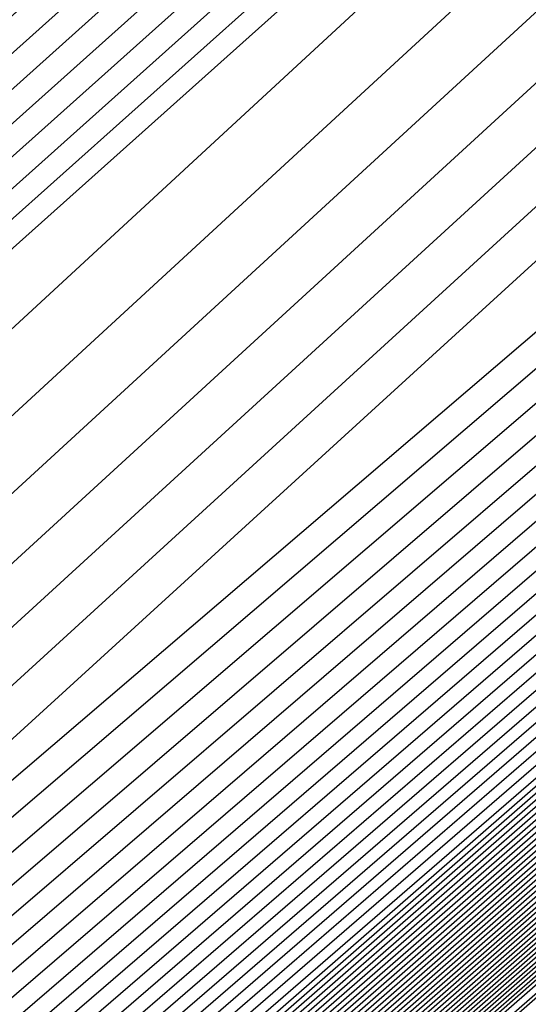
# Model space of a CAD drawing. Extents: x 3249832 to 3255657, y 13789405 to 13793316.
# Tile 886 of 1056: x 3253210.459 to 3253210.593, y 13791259.478 to 13791259.738. Entities that reach past the tile are written whole.
import ezdxf

# ---------------------------------------------------------------- set-up
doc = ezdxf.new("R2010")
doc.units = 0
doc.header["$LTSCALE"] = 100
doc.header["$MEASUREMENT"] = 0
for name, color, linetype in [('GRATIO_03231_CON', 1, 'CONTINUOUS'), ('GRATIO_0323_ICON', 1, 'CONTINUOUS'), ('TARGETS_EAST', 7, 'CONTINUOUS')]:
    doc.layers.add(name, color=color, linetype=linetype)

# ---------------------------------------------------------------- blocks, each defined once
blk = doc.blocks.new('Gratio_032316_contours')
at = {"layer": 'GRATIO_03231_CON', "color": 1, "linetype": 'Continuous', "flags": 128}
for points in [[(3253179.55027, 13791232.39503), (3253186.87441, 13791238.77001), (3253201.4775, 13791251.51898), (3253219.20823, 13791267.00714), (3253234.45763, 13791280.32933), (3253243.00028, 13791287.79153), (3253246.14511, 13791290.5444), (3253246.5846, 13791290.94974), (3253247.02187, 13791291.379), (3253250.20254, 13791294.24212), (3253258.88285, 13791301.95866), (3253274.44262, 13791315.73867), (3253292.7559, 13791331.95413), (3253308.32028, 13791345.76753)], [(3253180.16544, 13791232.93802), (3253187.28488, 13791239.13155), (3253201.72516, 13791251.73678), (3253219.33902, 13791267.12228), (3253234.51314, 13791280.37862), (3253243.01644, 13791287.80647), (3253246.14668, 13791290.54676), (3253246.58389, 13791290.95054), (3253247.01645, 13791291.37639), (3253250.16633, 13791294.21318), (3253258.7639, 13791301.85732), (3253274.17605, 13791315.50724), (3253292.31584, 13791331.56933), (3253307.73285, 13791345.25198)], [(3253180.78061, 13791233.481), (3253187.69534, 13791239.49309), (3253201.97282, 13791251.95458), (3253219.46981, 13791267.23741), (3253234.56866, 13791280.42791), (3253243.03259, 13791287.8214), (3253246.14825, 13791290.54912), (3253246.58317, 13791290.95133), (3253247.01103, 13791291.37378), (3253250.13013, 13791294.18424), (3253258.64495, 13791301.75599), (3253273.90947, 13791315.27582), (3253291.87577, 13791331.18453), (3253307.14542, 13791344.73643)], [(3253181.39578, 13791234.02399), (3253188.1058, 13791239.85463), (3253202.22048, 13791252.17237), (3253219.6006, 13791267.35254), (3253234.62418, 13791280.4772), (3253243.04874, 13791287.83633), (3253246.14982, 13791290.55149), (3253246.58246, 13791290.95213), (3253247.00561, 13791291.37117), (3253250.09393, 13791294.15529), (3253258.526, 13791301.65465), (3253273.6429, 13791315.0444), (3253291.4357, 13791330.79973), (3253306.55799, 13791344.22088)], [(3253182.62612, 13791235.10996), (3253188.92672, 13791240.5777), (3253202.71581, 13791252.60797), (3253219.86218, 13791267.58281), (3253234.73522, 13791280.57579), (3253243.08105, 13791287.8662), (3253246.15297, 13791290.55621), (3253246.58103, 13791290.95372), (3253246.99477, 13791291.36594), (3253250.02153, 13791294.09741), (3253258.2881, 13791301.45198), (3253273.10975, 13791314.58156), (3253290.55557, 13791330.03014), (3253305.38313, 13791343.18978)], [(3253183.24129, 13791235.65295), (3253189.33718, 13791240.93924), (3253202.96347, 13791252.82577), (3253219.99297, 13791267.69794), (3253234.79073, 13791280.62508), (3253243.0972, 13791287.88113), (3253246.15454, 13791290.55858), (3253246.58032, 13791290.95452), (3253246.98935, 13791291.36333), (3253249.98532, 13791294.06847), (3253258.16915, 13791301.35065), (3253272.84317, 13791314.35013), (3253290.11551, 13791329.64534), (3253304.7957, 13791342.67423)], [(3253189.74764, 13791241.30078), (3253203.21113, 13791253.04357), (3253220.12376, 13791267.81308), (3253234.84625, 13791280.67437), (3253243.11336, 13791287.89607), (3253246.15611, 13791290.56094), (3253246.57961, 13791290.95531), (3253246.98393, 13791291.36072), (3253249.94912, 13791294.03953), (3253258.05019, 13791301.24931), (3253272.5766, 13791314.11871), (3253289.67544, 13791329.26055), (3253304.20827, 13791342.15868)], [(3253190.1581, 13791241.66232), (3253203.45879, 13791253.26136), (3253220.25455, 13791267.92821), (3253234.90177, 13791280.72366), (3253243.12951, 13791287.911), (3253246.15768, 13791290.5633), (3253246.57889, 13791290.95611), (3253246.97851, 13791291.35811), (3253249.91292, 13791294.01058), (3253257.93124, 13791301.14798), (3253272.31002, 13791313.88729), (3253289.23538, 13791328.87575), (3253303.62084, 13791341.64313)], [(3253190.97902, 13791242.38539), (3253203.95411, 13791253.69696), (3253220.51613, 13791268.15847), (3253235.01281, 13791280.82224), (3253243.16182, 13791287.94087), (3253246.16082, 13791290.56803), (3253246.57747, 13791290.9577), (3253246.96767, 13791291.35288), (3253249.84051, 13791293.9527), (3253257.69334, 13791300.94531), (3253271.77687, 13791313.42445), (3253288.35525, 13791328.10615), (3253302.44598, 13791340.61203)], [(3253191.38948, 13791242.74693), (3253204.20177, 13791253.91476), (3253220.64692, 13791268.27361), (3253235.06832, 13791280.87154), (3253243.17797, 13791287.9558), (3253246.1624, 13791290.57039), (3253246.57675, 13791290.9585), (3253246.96225, 13791291.35027), (3253249.80431, 13791293.92376), (3253257.57439, 13791300.84397), (3253271.51029, 13791313.19303), (3253287.91518, 13791327.72135), (3253301.85855, 13791340.09648)], [(3253191.79994, 13791243.10847), (3253204.44943, 13791254.13256), (3253220.77772, 13791268.38874), (3253235.12384, 13791280.92083), (3253243.19412, 13791287.97073), (3253246.16397, 13791290.57276), (3253246.57604, 13791290.95929), (3253246.95683, 13791291.34766), (3253249.76811, 13791293.89481), (3253257.45544, 13791300.74264), (3253271.24372, 13791312.9616), (3253287.47511, 13791327.33655), (3253301.27112, 13791339.58093)], [(3253192.2104, 13791243.47001), (3253204.69709, 13791254.35035), (3253220.90851, 13791268.50387), (3253235.17936, 13791280.97012), (3253243.21028, 13791287.98567), (3253246.16554, 13791290.57512), (3253246.57533, 13791290.96009), (3253246.95142, 13791291.34505), (3253249.73191, 13791293.86587), (3253257.33649, 13791300.6413), (3253270.97714, 13791312.73018), (3253287.03505, 13791326.95176), (3253300.68369, 13791339.06538)], [(3253193.03132, 13791244.19308), (3253205.19242, 13791254.78595), (3253221.17009, 13791268.73414), (3253235.29039, 13791281.0687), (3253243.24258, 13791288.01553), (3253246.16868, 13791290.57985), (3253246.5739, 13791290.96168), (3253246.94058, 13791291.33982), (3253249.6595, 13791293.80799), (3253257.09858, 13791300.43863), (3253270.44399, 13791312.26734), (3253286.15492, 13791326.18216), (3253299.50883, 13791338.03428)], [(3253193.44178, 13791244.55462), (3253205.44008, 13791255.00375), (3253221.30088, 13791268.84927), (3253235.34591, 13791281.11799), (3253243.25874, 13791288.03047), (3253246.17025, 13791290.58221), (3253246.57319, 13791290.96248), (3253246.93516, 13791291.33721), (3253249.6233, 13791293.77904), (3253256.97963, 13791300.3373), (3253270.17741, 13791312.03592), (3253285.71485, 13791325.79737), (3253298.92139, 13791337.51873)], [(3253193.85224, 13791244.91616), (3253205.68774, 13791255.22155), (3253221.43167, 13791268.9644), (3253235.40143, 13791281.16728), (3253243.27489, 13791288.0454), (3253246.17182, 13791290.58457), (3253246.57247, 13791290.96327), (3253246.92974, 13791291.3346), (3253249.5871, 13791293.7501), (3253256.86068, 13791300.23596), (3253269.91084, 13791311.8045), (3253285.27479, 13791325.41257), (3253298.33396, 13791337.00318)], [(3253194.2627, 13791245.2777), (3253205.9354, 13791255.43934), (3253221.56246, 13791269.07954), (3253235.45695, 13791281.21658), (3253243.29104, 13791288.06033), (3253246.17339, 13791290.58694), (3253246.57176, 13791290.96407), (3253246.92432, 13791291.33198), (3253249.55089, 13791293.72116), (3253256.74173, 13791300.13463), (3253269.64426, 13791311.57307), (3253284.83472, 13791325.02777), (3253297.74653, 13791336.48763)], [(3253195.08362, 13791246.00077), (3253206.43072, 13791255.87494), (3253221.82404, 13791269.3098), (3253235.56798, 13791281.31516), (3253243.32335, 13791288.0902), (3253246.17654, 13791290.59166), (3253246.57033, 13791290.96566), (3253246.91348, 13791291.32676), (3253249.47849, 13791293.66327), (3253256.50383, 13791299.93196), (3253269.11111, 13791311.11023), (3253283.95459, 13791324.25817), (3253296.57167, 13791335.45653)], [(3253195.49408, 13791246.36231), (3253206.67838, 13791256.09274), (3253221.95483, 13791269.42494), (3253235.6235, 13791281.36445), (3253243.3395, 13791288.10513), (3253246.17811, 13791290.59402), (3253246.56962, 13791290.96646), (3253246.90806, 13791291.32415), (3253249.44229, 13791293.63433), (3253256.38488, 13791299.83062), (3253268.84454, 13791310.87881), (3253283.51452, 13791323.87338), (3253295.98424, 13791334.94098)], [(3253195.90454, 13791246.72385), (3253206.92604, 13791256.31054), (3253222.08562, 13791269.54007), (3253235.67902, 13791281.41374), (3253243.35566, 13791288.12007), (3253246.17968, 13791290.59639), (3253246.56891, 13791290.96725), (3253246.90264, 13791291.32154), (3253249.40609, 13791293.60539), (3253256.26593, 13791299.72929), (3253268.57796, 13791310.64739), (3253283.07446, 13791323.48858), (3253295.39681, 13791334.42543)], [(3253196.31501, 13791247.08539), (3253207.1737, 13791256.52833), (3253222.21641, 13791269.6552), (3253235.73454, 13791281.46303), (3253243.37181, 13791288.135), (3253246.18125, 13791290.59875), (3253246.56819, 13791290.96805), (3253246.89722, 13791291.31892), (3253249.36988, 13791293.57645), (3253256.14697, 13791299.62795), (3253268.31138, 13791310.41597), (3253282.63439, 13791323.10378), (3253294.80938, 13791333.90988)], [(3253197.13593, 13791247.80846), (3253207.66903, 13791256.96393), (3253222.47799, 13791269.88547), (3253235.84557, 13791281.56162), (3253243.40412, 13791288.16487), (3253246.18439, 13791290.60348), (3253246.56677, 13791290.96964), (3253246.88638, 13791291.3137), (3253249.29748, 13791293.51856), (3253255.90907, 13791299.42528), (3253267.77823, 13791309.95312), (3253281.75426, 13791322.33419), (3253293.63452, 13791332.87878)], [(3253197.54639, 13791248.17), (3253207.91669, 13791257.18173), (3253222.60878, 13791270.0006), (3253235.90109, 13791281.61091), (3253243.42027, 13791288.1798), (3253246.18596, 13791290.60584), (3253246.56605, 13791290.97044), (3253246.88096, 13791291.31109), (3253249.26128, 13791293.48962), (3253255.79012, 13791299.32395), (3253267.51166, 13791309.7217), (3253281.31419, 13791321.94939), (3253293.04709, 13791332.36323), (3253299.24948, 13791337.92415)], [(3253197.95685, 13791248.53154), (3253208.16435, 13791257.39953), (3253222.73957, 13791270.11573), (3253235.95661, 13791281.6602), (3253243.43643, 13791288.19473), (3253246.18754, 13791290.6082), (3253246.56534, 13791290.97123), (3253246.87554, 13791291.30847), (3253249.22507, 13791293.46068), (3253255.67117, 13791299.22261), (3253267.24508, 13791309.49028), (3253280.87413, 13791321.56459), (3253292.45966, 13791331.84768), (3253298.58416, 13791337.33876)], [(3253198.36731, 13791248.89308), (3253208.41201, 13791257.61732), (3253222.87037, 13791270.23087), (3253236.01213, 13791281.70949), (3253243.45258, 13791288.20967), (3253246.18911, 13791290.61057), (3253246.56463, 13791290.97203), (3253246.87012, 13791291.30586), (3253249.18887, 13791293.43173), (3253255.55222, 13791299.12128), (3253266.9785, 13791309.25886), (3253280.43407, 13791321.17979), (3253291.87223, 13791331.33213), (3253297.91884, 13791336.75338)], [(3253199.18823, 13791249.61615), (3253208.90733, 13791258.05292), (3253223.13195, 13791270.46113), (3253236.12316, 13791281.80807), (3253243.48489, 13791288.23953), (3253246.19225, 13791290.61529), (3253246.5632, 13791290.97362), (3253246.85928, 13791291.30064), (3253249.11647, 13791293.37385), (3253255.31432, 13791298.91861), (3253266.44535, 13791308.79601), (3253279.55394, 13791320.4102), (3253290.69737, 13791330.30103), (3253296.5882, 13791335.58261)], [(3253199.59869, 13791249.97769), (3253209.15499, 13791258.27072), (3253223.26274, 13791270.57626), (3253236.17868, 13791281.85736), (3253243.50104, 13791288.25447), (3253246.19382, 13791290.61766), (3253246.56249, 13791290.97442), (3253246.85386, 13791291.29803), (3253249.08026, 13791293.34491), (3253255.19536, 13791298.81727), (3253266.17878, 13791308.56459), (3253279.11387, 13791320.0254), (3253290.10994, 13791329.78548), (3253295.92288, 13791334.99723)], [(3253200.00915, 13791250.33923), (3253209.40265, 13791258.48852), (3253223.39353, 13791270.6914), (3253236.2342, 13791281.90666), (3253243.51719, 13791288.2694), (3253246.19539, 13791290.62002), (3253246.56177, 13791290.97521), (3253246.84844, 13791291.29541), (3253249.04406, 13791293.31596), (3253255.07641, 13791298.71594), (3253265.9122, 13791308.33317), (3253278.6738, 13791319.6406), (3253289.52251, 13791329.26993), (3253295.25756, 13791334.41184)], [(3253200.41961, 13791250.70077), (3253209.65031, 13791258.70631), (3253223.52432, 13791270.80653), (3253236.28972, 13791281.95595), (3253243.53335, 13791288.28434), (3253246.19696, 13791290.62238), (3253246.56106, 13791290.97601), (3253246.84302, 13791291.2928), (3253249.00786, 13791293.28702), (3253254.95746, 13791298.6146), (3253265.64563, 13791308.10175), (3253278.23374, 13791319.25581), (3253288.93508, 13791328.75438), (3253294.59224, 13791333.82646)], [(3253201.24053, 13791251.42384), (3253210.14563, 13791259.14191), (3253223.7859, 13791271.0368), (3253236.40075, 13791282.05453), (3253243.56565, 13791288.3142), (3253246.20011, 13791290.62711), (3253246.55963, 13791290.9776), (3253246.83219, 13791291.28758), (3253248.93546, 13791293.22914), (3253254.71956, 13791298.41193), (3253265.11248, 13791307.63891), (3253277.35361, 13791318.48621), (3253287.76022, 13791327.72328), (3253293.2616, 13791332.65569)], [(3253201.65099, 13791251.78538), (3253210.3933, 13791259.35971), (3253223.91669, 13791271.15193), (3253236.45627, 13791282.10382), (3253243.58181, 13791288.32914), (3253246.20168, 13791290.62947), (3253246.55892, 13791290.9784), (3253246.82677, 13791291.28496), (3253248.89925, 13791293.20019), (3253254.60061, 13791298.3106), (3253264.8459, 13791307.40749), (3253276.91354, 13791318.10141), (3253287.17279, 13791327.20773)], [(3253215.27891, 13791264.12388), (3253208.32754, 13791257.89481), (3253202.31158, 13791252.48555), (3253202.06145, 13791252.14692), (3253210.64096, 13791259.57751), (3253224.04748, 13791271.26706)], [(3253216.27123, 13791264.99994), (3253209.15191, 13791258.62312), (3253202.92675, 13791253.02854), (3253202.47191, 13791252.50846), (3253210.88862, 13791259.7953), (3253224.17827, 13791271.38219)], [(3253218.25586, 13791266.75207), (3253210.80067, 13791260.07975), (3253204.15709, 13791254.11451), (3253203.29283, 13791253.23153), (3253211.38394, 13791260.2309), (3253224.43985, 13791271.61246)], [(3253219.24818, 13791267.62813), (3253211.62504, 13791260.80806), (3253204.77226, 13791254.6575), (3253203.70329, 13791253.59307), (3253211.6316, 13791260.4487), (3253224.57064, 13791271.72759)], [(3253220.24049, 13791268.50419), (3253212.44942, 13791261.53637), (3253205.38743, 13791255.20049), (3253204.11375, 13791253.95461), (3253211.87926, 13791260.6665), (3253224.70143, 13791271.84272)], [(3253221.23281, 13791269.38026), (3253213.2738, 13791262.26468), (3253206.0026, 13791255.74348), (3253204.52421, 13791254.31615), (3253212.12692, 13791260.88429), (3253224.83222, 13791271.95786)], [(3253223.21744, 13791271.13238), (3253214.92255, 13791263.72131), (3253207.23294, 13791256.82945), (3253205.34514, 13791255.03922), (3253212.62225, 13791261.31989), (3253225.0938, 13791272.18812)], [(3253215.74693, 13791264.44962), (3253207.84811, 13791257.37244), (3253205.7556, 13791255.40076), (3253212.86991, 13791261.53769), (3253225.22459, 13791272.30326)], [(3253216.57131, 13791265.17793), (3253208.46329, 13791257.91542), (3253206.16606, 13791255.7623), (3253213.11757, 13791261.75549), (3253225.35538, 13791272.41839)], [(3253217.39568, 13791265.90624), (3253209.07846, 13791258.45841), (3253206.57652, 13791256.12384), (3253213.36523, 13791261.97329), (3253225.48617, 13791272.53352)], [(3253219.04444, 13791267.36287), (3253210.3088, 13791259.54439), (3253207.39744, 13791256.84691), (3253213.86055, 13791262.40888), (3253225.74775, 13791272.76379)], [(3253219.86882, 13791268.09118), (3253210.92397, 13791260.08737), (3253207.8079, 13791257.20845), (3253214.10821, 13791262.62668), (3253225.87854, 13791272.87892)], [(3253220.69319, 13791268.81949), (3253211.53914, 13791260.63036), (3253208.21836, 13791257.56999), (3253214.35587, 13791262.84448), (3253226.00933, 13791272.99405)], [(3253221.51757, 13791269.54781), (3253212.15431, 13791261.17335), (3253208.62882, 13791257.93153), (3253214.60353, 13791263.06227), (3253226.14013, 13791273.10919)], [(3253223.16632, 13791271.00443), (3253213.38465, 13791262.25932), (3253209.44974, 13791258.6546), (3253215.09886, 13791263.49787), (3253226.40171, 13791273.33945)], [(3253223.9907, 13791271.73274), (3253213.99982, 13791262.80231), (3253209.8602, 13791259.01614), (3253215.34652, 13791263.71567), (3253226.5325, 13791273.45458)], [(3253224.81508, 13791272.46105), (3253214.61499, 13791263.3453), (3253210.27066, 13791259.37768), (3253215.59418, 13791263.93347)]]:
    blk.add_lwpolyline(points, dxfattribs=at)
at = {"layer": 'GRATIO_03231_CON', "color": 5, "linetype": 'Continuous', "flags": 128}
for points in [[(3253178.31993, 13791231.30905), (3253186.05349, 13791238.04694), (3253200.98218, 13791251.08338), (3253218.94665, 13791266.77688), (3253234.34659, 13791280.23075), (3253242.96798, 13791287.76167), (3253246.14197, 13791290.53967), (3253246.58603, 13791290.94815), (3253247.02107, 13791291.37394), (3253250.18182, 13791294.2177), (3253258.80647, 13791301.88356), (3253274.26937, 13791315.56557), (3253292.48955, 13791331.61762), (3253308.02221, 13791345.18354)], [(3253177.70476, 13791230.76607), (3253185.64303, 13791237.6854), (3253200.73452, 13791250.86558), (3253218.81586, 13791266.66175), (3253234.29107, 13791280.18146), (3253242.95182, 13791287.74673), (3253246.1404, 13791290.53731), (3253246.58674, 13791290.94735), (3253247.01436, 13791291.36584), (3253250.12102, 13791294.16091), (3253258.59804, 13791301.69555), (3253273.79626, 13791315.14336), (3253291.70456, 13791330.92064), (3253306.97134, 13791344.25434)]]:
    blk.add_lwpolyline(points, dxfattribs=at)
at = {"layer": 'GRATIO_0323_ICON', "color": 7, "linetype": 'Continuous', "flags": 128}
for points in [[(3253182.01095, 13791234.56698), (3253188.51626, 13791240.21616), (3253202.46814, 13791252.39017), (3253219.73139, 13791267.46768), (3253234.6797, 13791280.5265), (3253243.0649, 13791287.85127), (3253246.1514, 13791290.55385), (3253246.58175, 13791290.95293), (3253247.00019, 13791291.36856), (3253250.05773, 13791294.12635), (3253258.40705, 13791301.55332), (3253273.37632, 13791314.81298), (3253290.99564, 13791330.41494), (3253305.97056, 13791343.70533)], [(3253190.56856, 13791242.02386), (3253203.70645, 13791253.47916), (3253220.38534, 13791268.04334), (3253234.95729, 13791280.77295), (3253243.14566, 13791287.92593), (3253246.15925, 13791290.56567), (3253246.57818, 13791290.95691), (3253246.97309, 13791291.35549), (3253249.87672, 13791293.98164), (3253257.81229, 13791301.04664), (3253272.04344, 13791313.65587), (3253288.79531, 13791328.49095), (3253303.03341, 13791341.12758)], [(3253192.62086, 13791243.83154), (3253204.94475, 13791254.56815), (3253221.0393, 13791268.61901), (3253235.23488, 13791281.01941), (3253243.22643, 13791288.0006), (3253246.16711, 13791290.57748), (3253246.57461, 13791290.96089), (3253246.946, 13791291.34243), (3253249.6957, 13791293.83693), (3253257.21754, 13791300.53997), (3253270.71056, 13791312.49876), (3253286.59498, 13791326.56696), (3253300.09626, 13791338.54983)], [(3253194.67316, 13791245.63924), (3253206.18306, 13791255.65714), (3253221.69325, 13791269.19467), (3253235.51247, 13791281.26587), (3253243.3072, 13791288.07527), (3253246.17497, 13791290.5893), (3253246.57105, 13791290.96487), (3253246.9189, 13791291.32937), (3253249.51469, 13791293.69222), (3253256.62278, 13791300.03329), (3253269.37769, 13791311.34165), (3253284.39466, 13791324.64297), (3253297.1591, 13791335.97208)], [(3253196.72547, 13791247.44693), (3253207.42136, 13791256.74613), (3253222.3472, 13791269.77033), (3253235.79006, 13791281.51232), (3253243.38797, 13791288.14993), (3253246.18282, 13791290.60111), (3253246.56748, 13791290.96885), (3253246.8918, 13791291.31631), (3253249.33368, 13791293.5475), (3253256.02802, 13791299.52662), (3253268.04481, 13791310.18454), (3253282.19433, 13791322.71898), (3253294.22195, 13791333.39433)], [(3253198.77777, 13791249.25461), (3253208.65967, 13791257.83512), (3253223.00116, 13791270.346), (3253236.06765, 13791281.75878), (3253243.46873, 13791288.2246), (3253246.19068, 13791290.61293), (3253246.56391, 13791290.97283), (3253246.8647, 13791291.30325), (3253249.15267, 13791293.40279), (3253255.43327, 13791299.01994), (3253266.71193, 13791309.02744), (3253279.994, 13791320.795), (3253291.2848, 13791330.81658), (3253297.25352, 13791336.168)], [(3253200.83007, 13791251.06231), (3253209.89797, 13791258.92411), (3253223.65511, 13791270.92166), (3253236.34523, 13791282.00524), (3253243.5495, 13791288.29927), (3253246.19853, 13791290.62475), (3253246.56034, 13791290.9768), (3253246.83761, 13791291.29019), (3253248.97166, 13791293.25808), (3253254.83851, 13791298.51327), (3253265.37905, 13791307.87033), (3253277.79367, 13791318.87101), (3253288.34765, 13791328.23883), (3253293.92692, 13791333.24107)], [(3253217.26355, 13791265.876), (3253209.97629, 13791259.35143), (3253203.54192, 13791253.57153), (3253202.88237, 13791252.87), (3253211.13628, 13791260.0131), (3253224.30906, 13791271.49733)], [(3253222.22513, 13791270.25632), (3253214.09818, 13791262.993), (3253206.61777, 13791256.28646), (3253204.93468, 13791254.67769), (3253212.37458, 13791261.10209), (3253224.96301, 13791272.07299)], [(3253218.22006, 13791266.63456), (3253209.69363, 13791259.0014), (3253206.98698, 13791256.48538), (3253213.61289, 13791262.19108), (3253225.61696, 13791272.64865)], [(3253222.34195, 13791270.27612), (3253212.76948, 13791261.71633), (3253209.03928, 13791258.29307), (3253214.8512, 13791263.28007), (3253226.27092, 13791273.22432)]]:
    blk.add_lwpolyline(points, dxfattribs=at)

msp = doc.modelspace()

# ---------------------------------------------------------------- block references
at = {"layer": 'TARGETS_EAST'}
msp.add_blockref('Gratio_032316_contours', (0, 0), dxfattribs=at)

doc.saveas('drawing.dxf')
